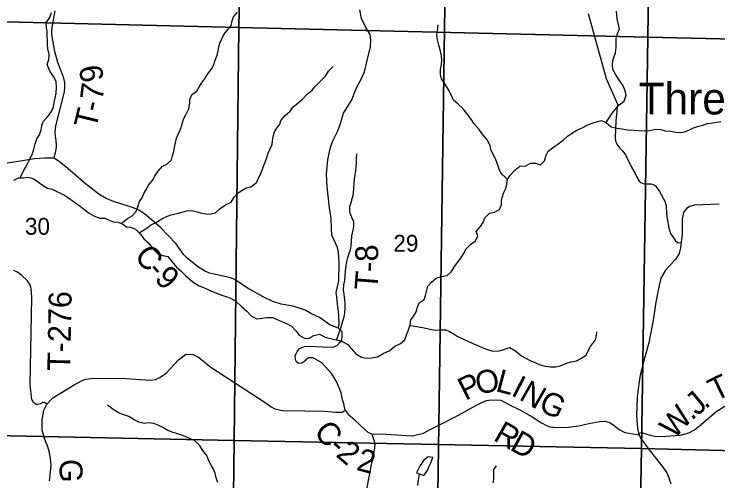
# Model space of a CAD drawing. Extents: x 2043100 to 2470832, y 443715 to 810583.
# Drawn here: x 2228187 to 2237420, y 612057 to 618186 of the extents above; entities that cross this region are included whole.
import ezdxf

# ---------------------------------------------------------------- set-up
doc = ezdxf.new("R2010")
doc.units = 0
for name, color, linetype in [('GM_X_County_Road', 7, 'Continuous'), ('GM_X_County_Road_Text', 7, 'Continuous'), ('GM_X_Minor_Lake', 7, 'Continuous'), ('GM_X_Minor_River', 7, 'Continuous'), ('GM_X_Section', 7, 'Continuous'), ('GM_X_Section_Text', 7, 'Continuous'), ('GM_X_Township', 7, 'Continuous'), ('GM_X_Township_Road', 7, 'Continuous'), ('GM_X_Township_Road_Text', 7, 'Continuous'), ('GM_X_Township_ROW', 7, 'Continuous'), ('GM_X_Unincorporated_Text', 7, 'Continuous')]:
    doc.layers.add(name, color=color, linetype=linetype)

msp = doc.modelspace()

# ---------------------------------------------------------------- linework, layer by layer
at = {"layer": 'GM_X_County_Road'}
for points in [[(2232529.8, 612985.3), (2232511.9, 613069.5), (2232495.8, 613123.2), (2232476.1, 613213.7), (2232420.6, 613351.6), (2232355.2, 613462.6), (2232224.4, 613605.9), (2232109.8, 613674), (2232053.4, 613674), (2232018.5, 613656.1), (2231999.6, 613629.7), (2231961.2, 613604.1), (2231923.5, 613598.8), (2231893.1, 613619.4), (2231877.9, 613646.2), (2231874.3, 613697.3), (2231885.9, 613728.6), (2231898.5, 613757.3), (2231931.6, 613794.9), (2231998, 613822.1), (2232062.2, 613827.3), (2232234.2, 613817.1), (2232370.2, 613813.4), (2232426.5, 613834.8), (2232459.1, 613872.4), (2232487.2, 613906.4), (2232492.7, 613957.2), (2232490.5, 614014.7), (2232443, 614062.2), (2232330.3, 614105.3), (2232193.3, 614202.5), (2232090.6, 614252.2), (2232003.3, 614298.6), (2231924.9, 614326.2), (2231845.3, 614352.7), (2231688.8, 614377.1), (2231581.1, 614410.6), (2231453.8, 614474.3), (2231259.1, 614585), (2231183.6, 614630), (2231124.1, 614674.8), (2231082.4, 614703.4), (2231024.6, 614724.2), (2230755.2, 614785.7), (2230699.4, 614806.5), (2230592.2, 614873.9), (2230447.6, 614992), (2230411.9, 615024.5), (2230382.5, 615071), (2230309.7, 615172.1), (2230106.2, 615383.1), (2229918.1, 615543.8), (2229832.8, 615607), (2229775.1, 615631.8), (2229683.5, 615665), (2229492, 615723.5), (2229394.5, 615762.8), (2229297.1, 615822.2), (2229097, 615981), (2228893.1, 616159.9), (2228801.9, 616233.2), (2228750.3, 616270), (2228708.6, 616292.5), (2228648.6, 616295.3), (2228588.5, 616296), (2228456.3, 616287.7), (2228271.8, 616255.9), (2227660.1, 616163.4)], [(2237436.1, 615689.5), (2237109.7, 615677.6), (2237053.4, 615658.3), (2237009, 615632.8), (2236966.3, 615579.2), (2236949.2, 615495.3), (2236952.7, 615296.8), (2236939.3, 615186.7), (2236930.4, 615116.7), (2236913.5, 615042.8), (2236862.4, 614963.2), (2236775.2, 614872.2), (2236732.6, 614824.6), (2236673.2, 614719.1), (2236639.5, 614585.3), (2236607.2, 614403.3), (2236570.1, 614167.3), (2236512.3, 613869.4), (2236455.8, 613669.7), (2236424.2, 613545.8), (2236400.9, 613445.9), (2236381.5, 613333.9), (2236361.2, 613155.8), (2236354.1, 612915.4), (2236366, 612744.9), (2236379.4, 612685.3), (2236384.9, 612660.5)], [(2228574, 612969.9), (2228576.7, 612987.4), (2228614.7, 613066.1), (2228696.8, 613146.2), (2228973.2, 613319.1), (2229082, 613375.8), (2229130.3, 613393.3), (2229230.5, 613404), (2229654.8, 613402.7), (2229976.8, 613380.6), (2230040.9, 613387.8), (2230099.3, 613413.1), (2230180.1, 613472.3), (2230344.5, 613646.5), (2230380.8, 613672.1), (2230439.6, 613721.4), (2230534.6, 613715.2), (2230604.4, 613682.9), (2230770.1, 613552.2), (2231192.8, 613274.6), (2231494.6, 613077.6), (2231557.3, 613031.9), (2231605.6, 613002.3), (2231707.7, 612983.5), (2232000.5, 612976.4), (2232254.9, 612971.9), (2232403.5, 612960.2), (2232492.2, 612960.2), (2232529.8, 612985.3)], [(2233538.5, 612678.2), (2233555.8, 612682), (2233634.9, 612728.1), (2233758.1, 612789.2), (2234015.3, 612920.8), (2234245.8, 613049.3), (2234324.9, 613088.8), (2234384.2, 613113.5), (2234445.1, 613121.7), (2234573.6, 613118.4), (2234692.5, 613050.7), (2234821.8, 612990.9), (2234982.8, 612896.7), (2235105.9, 612819), (2235169.5, 612784.1), (2235221.3, 612767.4), (2235307.3, 612756.3), (2235461.5, 612762.4), (2235595.8, 612780.7), (2235726.3, 612809.1), (2235868.8, 612839.4), (2235940.9, 612840.5), (2236000.7, 612825.7), (2236060.2, 612782.9), (2236123.6, 612732), (2236199.2, 612692.9), (2236384.9, 612660.5)], [(2228653, 612056.6), (2228671.6, 612258.7), (2228664.7, 612349), (2228653.7, 612429.3), (2228630.6, 612503.7), (2228589.8, 612602.4), (2228557.4, 612725.1), (2228557.1, 612861.4), (2228572, 612957.1), (2228574, 612969.9)], [(2232529.8, 612985.3), (2232569.2, 612935.2), (2232629.2, 612882.3), (2232743.9, 612772.6), (2232826.3, 612696.9), (2232882.3, 612672.2), (2232995.9, 612675.4), (2233407.6, 612649.1), (2233538.5, 612678.2)], [(2236384.9, 612660.5), (2236384.9, 612660.5), (2236408.4, 612616.1), (2236516.6, 612464.5), (2236684.1, 612253.9), (2236751, 612162.9), (2236778.2, 612098.4), (2236801.2, 612020)]]:
    msp.add_lwpolyline(points, dxfattribs=at)
at = {"layer": 'GM_X_Minor_Lake'}
for points in [[(2233644.5, 612368.8), (2233620.1, 612371.7), (2233556.5, 612325.2), (2233513, 612258.8), (2233464.8, 612162.3)], [(2233464.8, 612162.3), (2233562.1, 612127), (2233609.5, 612193.5), (2233627.1, 612243.7), (2233652.7, 612295.9), (2233682.1, 612364.2), (2233644.5, 612368.8)]]:
    msp.add_lwpolyline(points, dxfattribs=at)
at = {"layer": 'GM_X_Minor_River'}
for points in [[(2228268.9, 616036.5), (2228308.1, 616121), (2228335.6, 616171.3), (2228367.1, 616227.6), (2228396.5, 616287.9), (2228427.9, 616354.3), (2228447.4, 616414.5), (2228462.8, 616482.7), (2228486.2, 616549), (2228521.7, 616601.4), (2228541.1, 616665.6), (2228550.6, 616717.8), (2228570.1, 616774), (2228625.5, 616836.5), (2228678.9, 616907.1), (2228702.3, 616967.3), (2228713.8, 617025.5), (2228725.3, 617081.7), (2228740.7, 617147.9), (2228744, 617224), (2228739.3, 617300), (2228702.8, 617365.8), (2228656.2, 617437.4), (2228621.5, 617523.2), (2228644.8, 617589.5), (2228646.3, 617655.6), (2228631.6, 617729.5), (2228627.2, 617781.6), (2228624.6, 617849.6), (2228622.1, 617901.7), (2228619.6, 617955.7), (2228611.2, 618009.7), (2228606.6, 618073.7), (2228653.9, 618142.2), (2228679.4, 618206.5)], [(2229590.6, 615436.8), (2229672.6, 615500.1), (2229736.2, 615536.7), (2229789.7, 615595.2), (2229811.1, 615655.5), (2229832.5, 615725.7), (2229870, 615780.1), (2229889.5, 615830.3), (2229921, 615880.7), (2229946.5, 615935), (2230001.9, 615999.5), (2230035.4, 616059.9), (2230072.8, 616120.2), (2230130.2, 616186.8), (2230191.9, 616215.4), (2230251.3, 616274), (2230266.9, 616324.2), (2230280.4, 616380.3), (2230289.9, 616434.5), (2230303.3, 616496.7), (2230318.8, 616554.9), (2230346.1, 616625.2), (2230377.5, 616691.5), (2230393, 616745.7), (2230408.5, 616807.9), (2230442, 616864.2), (2230477.3, 616940.6), (2230494.6, 617014.9), (2230494.2, 617064.9), (2230523.5, 617135.2), (2230583.1, 617173.8), (2230610.7, 617224.1), (2230644.1, 617280.4), (2230685.7, 617330.9), (2230727, 617403.3), (2230786.3, 617473.9), (2230805.9, 617524.1), (2230825.3, 617582.3), (2230852.8, 617644.6), (2230862.2, 617704.8), (2230871.8, 617754.9), (2230885.3, 617805.1), (2230910.8, 617859.4), (2230940.3, 617919.7), (2230995.6, 617986.2), (2231033.2, 618036.6), (2231048.6, 618098.8), (2231064.2, 618149), (2231115.6, 618209.5)], [(2235952.9, 616764.6), (2236016, 616858.5), (2236067.3, 616929), (2236124.7, 616995.6), (2236190.2, 617044.2), (2236217.5, 617120.5), (2236205, 617178.4), (2236172.4, 617252.3), (2236127.9, 617311.9), (2236079.3, 617387.6), (2236040.7, 617459.3), (2236036.2, 617517.4), (2236043.6, 617577.5), (2236057.2, 617627.7), (2236076.7, 617677.9), (2236084.1, 617746), (2236083.6, 617808.1), (2236085, 617866.2), (2236098.6, 617918.4), (2236129.9, 617990.7), (2236117.4, 618048.7), (2236096.8, 618122.6), (2236092.3, 618174.6), (2236089.9, 618224.6)], [(2234661.5, 616016.6), (2234585.9, 616083.2), (2234553.4, 616137), (2234530.9, 616200.9), (2234502.2, 616284.7), (2234469.7, 616340.5), (2234443.1, 616408.3), (2234430.7, 616462.3), (2234392, 616536.1), (2234329.4, 616615.6), (2234288.9, 616669.3), (2234224.3, 616746.8), (2234181.8, 616806.5), (2234127.2, 616880.1), (2234074.6, 616947.8), (2234010.1, 617007.3), (2233951.8, 617054.8), (2233921.1, 617126.6), (2233880.5, 617200.4), (2233835.9, 617272), (2233795.4, 617335.8), (2233780.9, 617393.7), (2233780.3, 617459.8), (2233791.7, 617525.9), (2233797.2, 617582), (2233794.7, 617638.1), (2233776, 617718), (2233757.5, 617777.9), (2233742.9, 617845.9), (2233734.3, 617919.9), (2233739.8, 617970), (2233751.2, 618044.1)], [(2229827.3, 615314.6), (2229919.6, 615370.1), (2229977.1, 615414.7), (2230044.7, 615451.3), (2230124.3, 615498), (2230197.9, 615532.7), (2230249.7, 615551.2), (2230357.4, 615576.1), (2230455.1, 615605), (2230517, 615605.5), (2230587.1, 615590.1), (2230647.2, 615572.6), (2230703.3, 615565.1), (2230753.3, 615559.5), (2230829.1, 615576.2), (2230892.5, 615634.8), (2230962, 615681.5), (2231033.7, 615718.1), (2231075.1, 615780.5), (2231138.4, 615849.2), (2231229.9, 615904), (2231293.7, 615918.6), (2231361.2, 615971.2), (2231398.6, 616037.6), (2231431.9, 616116), (2231453.3, 616178.2), (2231478.7, 616240.5), (2231500.3, 616290.8), (2231519.7, 616359), (2231547.1, 616415.3), (2231572.6, 616471.6), (2231576.2, 616523.7), (2231583.7, 616573.8), (2231601.1, 616638), (2231634.7, 616688.4), (2231672.2, 616740.8), (2231685.7, 616790.9), (2231743.1, 616855.5), (2231808.6, 616910.1), (2231844.1, 616962.5), (2231913.5, 617019.1), (2231969.1, 617069.7), (2232032.4, 617132.3), (2232095.9, 617184.9), (2232137.5, 617235.3), (2232206.8, 617304), (2232270.2, 617370.6), (2232311.6, 617435), (2232371, 617497.6)], [(2232607.6, 613793.7), (2232672.1, 613724.1), (2232744.5, 613680.7), (2232802.5, 613667.2), (2232876.4, 613673.8), (2232952.3, 613686.5), (2233027.8, 613729.2), (2233115.4, 613768), (2233180.9, 613826.6), (2233254.5, 613861.3), (2233314, 613907.9), (2233333.4, 613974.1), (2233357, 614026.4), (2233384.2, 614104.7), (2233389.6, 614172.8), (2233431.2, 614223.2), (2233462.7, 614277.5), (2233480.1, 614339.8), (2233499.6, 614394), (2233567.2, 614440.6), (2233584.7, 614490.8), (2233600.1, 614561), (2233615.6, 614613.2), (2233661.1, 614667.7), (2233724.6, 614720.3), (2233792.3, 614738.9), (2233866.2, 614753.6), (2233925.6, 614808.1), (2233959.1, 614864.5), (2233998.6, 614918.9), (2234048, 614981.4), (2234083.5, 615037.7), (2234116.9, 615104.1), (2234174.3, 615162.7), (2234241.9, 615207.3), (2234269.3, 615275.6), (2234248.8, 615331.5), (2234306.2, 615398.1), (2234339.7, 615448.4), (2234361.1, 615512.7), (2234424.5, 615571.3), (2234488.4, 615585.8), (2234554, 615620.4), (2234579.4, 615686.7), (2234580.9, 615748.8), (2234606.1, 615835.1), (2234631.6, 615889.4), (2234649, 615949.6), (2234654.5, 616005.7), (2234695.9, 616070.2), (2234757.3, 616134.8), (2234820.8, 616191.4), (2234898.7, 616194.1), (2234960.3, 616230.6), (2235026.3, 616229.2), (2235090.4, 616207.7), (2235145.9, 616260.3), (2235165.3, 616332.5), (2235192.8, 616384.8), (2235266.2, 616441.5), (2235317.9, 616476), (2235391.3, 616532.7), (2235444.9, 616581.2), (2235498.5, 616619.7), (2235568.1, 616660.4), (2235647.7, 616695.1), (2235703.4, 616725.6), (2235757.2, 616748.1), (2235826.9, 616770.7), (2235890.7, 616787.3), (2235954.9, 616763.8), (2236019.3, 616706.3), (2236097.5, 616687), (2236161.5, 616677.5), (2236233.5, 616668.1), (2236315.5, 616662.8), (2236383.5, 616659.4), (2236451.5, 616654), (2236527.4, 616658.7), (2236601.2, 616675.3), (2236669.2, 616669.9), (2236729.3, 616654.4), (2236799.3, 616649), (2236861.4, 616637.5), (2236929.3, 616632.1), (2236983.2, 616640.6), (2237039, 616661.1), (2237100.7, 616693.7), (2237164.4, 616716.2), (2237222.3, 616728.8), (2237282.1, 616747.3), (2237353.9, 616759.9), (2237407.8, 616768.4), (2237459.7, 616774.9)], [(2232414.7, 613908.8), (2232446, 613986.5), (2232473.3, 614062.8), (2232494.5, 614143), (2232515.9, 614211.3), (2232527.4, 614265.5), (2232528.9, 614331.5), (2232528.4, 614383.6), (2232523.9, 614435.6), (2232515.3, 614507.6), (2232506.8, 614565.6), (2232512.2, 614629.7), (2232523.7, 614687.9), (2232531.1, 614752), (2232536.6, 614812.1), (2232543.9, 614886.3), (2232553.5, 614936.4), (2232563, 614988.5), (2232582.5, 615042.8), (2232602.1, 615093), (2232609.6, 615143.1), (2232613.1, 615201.2), (2232616.4, 615275.3), (2232635.8, 615349.6), (2232643.3, 615401.7), (2232642.8, 615459.8), (2232618.3, 615515.6), (2232589.7, 615587.4), (2232593, 615661.5), (2232608.6, 615711.7), (2232626, 615777.9), (2232637.5, 615828.1), (2232644.9, 615900.2), (2232648.3, 615962.3), (2232653.8, 616020.5), (2232659.3, 616074.6), (2232668.9, 616126.7), (2232674.4, 616180.8), (2232679.9, 616232.9), (2232679.5, 616287), (2232682.9, 616353.1)], [(2228183.2, 616005.8), (2228246.9, 616036.4), (2228308.8, 616036.9), (2228366.7, 616045.4), (2228438.8, 616026), (2228505.2, 615980.5), (2228573.6, 615931.1), (2228623.8, 615901.5), (2228687.9, 615886), (2228738.1, 615862.4), (2228794.3, 615834.9), (2228846.5, 615807.3), (2228902.7, 615771.8), (2228981.2, 615716.4), (2229053.6, 615662.9), (2229118, 615613.4), (2229170.3, 615571.8), (2229240.6, 615532.4), (2229312.8, 615507), (2229378.7, 615505.6), (2229442.9, 615478.1), (2229493.1, 615458.5), (2229551.1, 615453), (2229613.3, 615427.5), (2229663.5, 615391.9), (2229715.6, 615386.4), (2229781.7, 615360.9), (2229844.2, 615297.4), (2229888.8, 615235.7), (2229957.3, 615174.2), (2230005.9, 615102.5), (2230074.4, 615039.1), (2230136.5, 615015.6), (2230202.6, 615002.2), (2230315.8, 614863), (2230374.1, 614815.4), (2230434.6, 614755.9), (2230499.1, 614696.4), (2230549.4, 614656.8), (2230615.7, 614619.3), (2230691.9, 614585.9), (2230756.1, 614558.5), (2230812.3, 614534.9), (2230864.5, 614513.3), (2230924.6, 614491.8), (2230976.7, 614474.3), (2231026.9, 614454.7), (2231095.2, 614415.2), (2231169.7, 614347.8), (2231240.2, 614284.3), (2231302.7, 614218.8), (2231371, 614185.4), (2231442.9, 614194), (2231496.7, 614204.5), (2231576.7, 614201.2), (2231636.9, 614177.7), (2231707.1, 614144.2), (2231759.3, 614122.7), (2231825.5, 614087.2), (2231882, 614025.6), (2231926.5, 613969.9), (2231994.8, 613930.5), (2232050.8, 613927), (2232120.4, 613967.6), (2232192.2, 613982.2), (2232266.5, 613942.9), (2232320.6, 613931.3), (2232370.6, 613917.7), (2232436.7, 613904.3), (2232498.9, 613882.8), (2232565.1, 613849.3), (2232607.6, 613793.7)], [(2233381.8, 614097.7), (2233424.3, 614095), (2233492.4, 614081.6), (2233544.4, 614072), (2233604.5, 614056.5), (2233660.6, 614043), (2233716.6, 614035.5), (2233780.5, 614042), (2233846.5, 614038.6), (2233896.6, 614023), (2233948.8, 613993.4), (2234001.1, 613957.9), (2234137.6, 613891), (2234203.8, 613859.5), (2234280, 613830.1), (2234336.2, 613804.6), (2234396.4, 613781.1), (2234468.5, 613759.7), (2234550.4, 613766.4), (2234624.2, 613789), (2234691.9, 613809.7), (2234766.3, 613764.2), (2234828.7, 613706.7), (2234882.9, 613679.2), (2234955.2, 613639.7), (2235039.5, 613602.4), (2235089.6, 613582.8), (2235155.8, 613565.4), (2235223.8, 613554), (2235295.7, 613554.6), (2235351.6, 613567.1), (2235423.3, 613599.7), (2235495, 613620.4), (2235562.8, 613635), (2235620.6, 613663.5), (2235692.1, 613710.2), (2235717.6, 613766.4), (2235747, 613822.8), (2235812.3, 613907.4), (2235825.8, 613961.6), (2235831.3, 614013.7)], [(2230858.4, 612036.7), (2230839.8, 612098.6), (2230825.4, 612152.5), (2230808.9, 612204.4), (2230778.5, 612256.2), (2230741.9, 612320), (2230713.3, 612389.8), (2230658.8, 612459.4), (2230618.2, 612525.1), (2230555.7, 612586.6), (2230487.5, 612614.1), (2230431.3, 612641.6), (2230381.2, 612659.2), (2230317.1, 612678.7), (2230259, 612696.2), (2230204.8, 612717.7), (2230136.5, 612759.2), (2230084.3, 612786.8), (2230020.1, 612810.2), (2229950.1, 612817.6), (2229894.2, 612811.1), (2229822.1, 612826.5), (2229761.9, 612858), (2229691.5, 612903.5), (2229627.4, 612924.9), (2229555.2, 612950.3), (2229486.9, 612995.8), (2229412.4, 613051.2)], [(2234477.8, 612033.9), (2234479.2, 612102), (2234480.7, 612156.1), (2234482.3, 612206.2), (2234513.8, 612256.5)], [(2233482.8, 611997.3), (2233492.1, 612077.5), (2233505.5, 612147.6)]]:
    msp.add_lwpolyline(points, dxfattribs=at)
at = {"layer": 'GM_X_Section'}
for points in [[(2225999.9, 623146.3), (2231234.9, 623048.7), (2231137.2, 618011.7), (2225917.9, 618135.5)], [(2231234.9, 623048.7), (2236575.8, 622964.2), (2236500.6, 617881.4), (2231137.2, 618011.7)], [(2236575.8, 622964.2), (2241920.7, 622885.8), (2241833.9, 617758.8), (2236500.6, 617881.4)], [(2225917.9, 618135.5), (2231137.2, 618011.7), (2231075.5, 612589), (2225830.4, 612698.5), (2225917.5, 617981.5)], [(2231137.2, 618011.7), (2236500.6, 617881.4), (2236416.6, 612484.5), (2231075.5, 612589)], [(2241833.9, 617758.8), (2241726, 612351.6), (2236416.6, 612484.5), (2236500.6, 617881.4)], [(2225830.4, 612698.5), (2231075.5, 612589), (2231007.7, 607180.2), (2225735.6, 607335.4)], [(2236416.6, 612484.5), (2236315.4, 607015.3), (2231159.8, 607169.8), (2231007.7, 607180.2), (2231075.5, 612589)], [(2241726, 612351.6), (2241567, 606857.8), (2236471.5, 607008.9), (2236315.4, 607015.3), (2236416.6, 612484.5)]]:
    msp.add_lwpolyline(points, close=True, dxfattribs=at)
at = {"layer": 'GM_X_Township'}
for points in [[(2258081.3, 633732.5), (2257992.6, 628603.2), (2257760.5, 615186.1), (2257653.2, 607589.5), (2257624.6, 606994.4), (2257596.4, 606358.1), (2253890.2, 606463.4), (2249021.7, 606637.8), (2248304.7, 606663.3), (2243521.3, 606786.8), (2239722.4, 606909.9), (2234400.7, 607082.4), (2233675.1, 607105.9), (2233758.1, 612789.2), (2233874.4, 620743.5), (2233877.9, 620982.4), (2233882.7, 621311.5), (2233884.4, 621427.4), (2233890.3, 621836.9), (2233896.9, 622286.3), (2233904.3, 622790.6), (2233907.5, 623014), (2234072.5, 630720.1), (2234171.5, 633589.1)], [(2234171.5, 633589.1), (2234072.5, 630720.1), (2233907.5, 623014), (2233904.3, 622790.6), (2233896.9, 622286.3), (2233890.3, 621836.9), (2233884.4, 621427.4), (2233882.7, 621311.5), (2233877.9, 620982.4), (2233874.4, 620743.5), (2233758.1, 612789.2), (2233675.1, 607105.9), (2232181.4, 607137.8), (2228778, 607244.9), (2226312.1, 607230.9), (2225669.9, 607239), (2225670.8, 607315.3), (2224362.8, 607365.3), (2223684.1, 607391.3), (2220321.1, 607518.2)]]:
    msp.add_lwpolyline(points, dxfattribs=at)
at = {"layer": 'GM_X_Township_Road'}
for points in [[(2228708.6, 616292.5), (2228731.9, 616365), (2228742.9, 616433.3), (2228744.4, 616467.4), (2228739.6, 616525.5), (2228728.8, 616581.4), (2228724, 616635.5), (2228734.8, 616719.8), (2228846.6, 617164.3), (2228851.7, 617224.5), (2228850.9, 617282.6), (2228840, 617342.5), (2228798.5, 617448.2), (2228759, 617551.8), (2228720.9, 617695.5), (2228681.7, 617919.4), (2228683, 617969.5), (2228690, 618037.7), (2228708.7, 618130.2), (2228725.3, 618228.6)], [(2232443, 614062.2), (2232452.9, 614111.9), (2232448.5, 614237.9), (2232428.6, 614382.6), (2232418.7, 614473.2), (2232412.7, 614532.8), (2232445.2, 614684.2), (2232450.7, 614919.5), (2232443, 615060.9), (2232429.7, 615119.4), (2232384.4, 615217.8), (2232356.8, 615282.9), (2232352.4, 615372.4), (2232348, 615500.6), (2232324.8, 615642), (2232296.1, 615916), (2232285, 616082.8), (2232293.8, 616182.2), (2232304.9, 616270.6), (2232325.9, 616377.8), (2232339.1, 616433), (2232364.5, 616513.6), (2232431.9, 616651.7), (2232462.9, 616735.7), (2232508.2, 616885.9), (2232613.1, 617052.8), (2232680.7, 617216), (2232745, 617341.1), (2232784.4, 617427.3), (2232815.3, 617561), (2232862.8, 617756.5), (2232868.3, 617843.8), (2232859.5, 617917.8), (2232827.4, 617966.4), (2232800.9, 618010.6), (2232743.5, 618129.9), (2232721.4, 618243.7)], [(2236770.3, 615401), (2236770.8, 615398.5), (2236771.7, 615393.6), (2236799, 615305.8), (2236835.8, 615250.2), (2236862.4, 615208.5), (2236898.8, 615183), (2236939.3, 615186.7)], [(2228614.7, 613066.1), (2228593.9, 613081.4), (2228581.9, 613085.5), (2228565.9, 613085.7), (2228537.7, 613070), (2228499.5, 613058.5), (2228475.5, 613058.8), (2228443.8, 613087.3), (2228420.3, 613127.6), (2228409.2, 613195.9), (2228398.9, 613328.3), (2228411.4, 614005.5), (2228421.3, 614466.4), (2228410.7, 614582.7), (2228397.4, 614633), (2228364, 614685.5), (2228284.9, 614758.7), (2228221.4, 614803.6), (2228183.5, 614818.1)], [(2236379.4, 612685.3), (2236417.4, 612692.2), (2236445.3, 612685.8), (2236531, 612658.7), (2236592.9, 612643.9), (2236678.9, 612638.8), (2236923.4, 612659.7), (2237037.9, 612690.3), (2237112.4, 612729.5), (2237205.4, 612802.5), (2237393.6, 612962.4), (2237508.7, 613039.1)], [(2232886, 612312.1), (2232886.6, 612315.3), (2232920.2, 612486.1), (2232923.4, 612542.3), (2232914.9, 612576.2), (2232882.3, 612672.2)]]:
    msp.add_lwpolyline(points, dxfattribs=at)
at = {"layer": 'GM_X_Township_ROW'}
for points in [[(2235719.1, 618192), (2235955.4, 617341.7), (2236102.3, 617003.1), (2236079.4, 616784.4), (2236075.1, 616666.1), (2236072.6, 616563.8), (2236075.2, 616519.8), (2236091.8, 616479.9), (2236134.6, 616424.4), (2236173.1, 616386.9), (2236205.9, 616339.3), (2236286.2, 616176.1), (2236331.3, 616102.7), (2236354.2, 616042.9), (2236386.9, 615993.2), (2236409.2, 615975.5), (2236451.5, 615958.1), (2236541.5, 615957.4), (2236569.7, 615949.8), (2236602, 615930.2), (2236655, 615858.8), (2236724.9, 615727.6), (2236741.8, 615667.7), (2236747.3, 615565.6), (2236756.6, 615471.5), (2236770.3, 615401)], [(2231856.6, 607932.1), (2232169.7, 608127.2), (2232252.5, 608214.6), (2232290.4, 608363.4), (2232446.7, 610464), (2232453.4, 610553.7), (2232488.2, 610640.4), (2232499.2, 610706.7), (2232466.8, 610876.5), (2232451.2, 610988.5), (2232460.5, 611032.7), (2232491.8, 611087.3), (2232547, 611148.2), (2232656.8, 611304.1), (2232686.1, 611358.6), (2232716.7, 611459.2), (2232784.3, 611768.8), (2232845.5, 612112.3), (2232886, 612312.1)]]:
    msp.add_lwpolyline(points, dxfattribs=at)

# ---------------------------------------------------------------- texts
at = {"layer": 'GM_X_County_Road_Text'}
for s, rotation, p in [('C', 309.87654, (2229752.3, 615004.2)), ('-', 311.29008, (2229915.5, 614809)), ('9', 315.97236, (2230015.3, 614697)), ('P', 26.79454, (2234107, 613106)), ('O', 10.40976, (2234266.2, 613190)), ('L', 345.17901, (2234491.3, 613239.1)), ('I', 332.59705, (2234692, 613187.9)), ('N', 330.35452, (2234798.6, 613132.7)), ('G', 335.06986, (2235052, 612989.8)), ('C', 311.13893, (2232106, 612690.6)), ('R', 330.22511, (2234459.5, 612597.6)), ('D', 330.9397, (2234676.8, 612473.3)), ('-', 318.21576, (2232296.5, 612476.3)), ('2', 319.92718, (2232395.8, 612387.8)), ('2', 345.47619, (2232665.9, 612202.3)), ('G', 270, (2228784.5, 612345.5))]:
    msp.add_text(s, height=300, rotation=rotation, dxfattribs=at).set_placement(p)
at = {"layer": 'GM_X_Section_Text'}
for s, p in [('30', (2228329.2, 615288.9)), ('29', (2233162.6, 615066.6))]:
    msp.add_text(s, height=220.83, rotation=0.00001, dxfattribs=at).set_placement(p)
at = {"layer": 'GM_X_Township_Road_Text'}
for s, rotation, p in [('9', 100.09946, (2229367.9, 617321.5)), ('7', 83.10817, (2229348.5, 617041.4)), ('T', 76.16955, (2229259.3, 616664.7)), ('-', 76.67818, (2229313.6, 616885.4)), ('8', 93.25747, (2232969.1, 614944)), ('-', 89.60452, (2232968.8, 614800)), ('T', 85.43957, (2232949.9, 614552.5)), ('T-276', 88.87601, (2228922.4, 613497.7)), ('T', 26.13383, (2237386.7, 613095.5)), ('J', 39.64487, (2237146.9, 612903.9)), ('W', 47.48921, (2236846.7, 612595.5)), ('.', 38.7167, (2237254.4, 612992.9)), ('.', 39.16857, (2237073.2, 612843.8))]:
    msp.add_text(s, height=300, rotation=rotation, dxfattribs=at).set_placement(p)
at = {"layer": 'GM_X_Unincorporated_Text'}
msp.add_text('Three Forks', height=416.667, rotation=0.00001, dxfattribs=at).set_placement((2236379, 616868.5))

doc.saveas('drawing.dxf')
